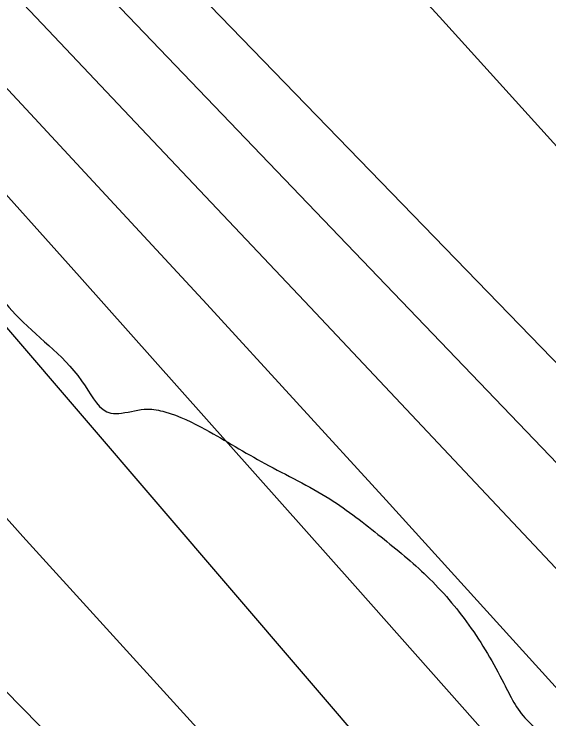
# Model space of a CAD drawing. Extents: x 3297772 to 3335630, y 634068 to 659439.
# Drawn here: x 3314237.7 to 3314382.2, y 649682.6 to 649873 of the extents above; entities that cross this region are included whole.
import ezdxf

# ---------------------------------------------------------------- set-up
doc = ezdxf.new("R2010")
doc.units = 0
for name, color, linetype in [('V-RIVR-EDGE', 7, 'Continuous'), ('V-TOPO-DPTH', 7, 'Continuous'), ('V-TOPO-MAJR', 7, 'Continuous'), ('V-TOPO-MINR', 7, 'Continuous'), ('V-TOPO-WATR', 7, 'Continuous')]:
    doc.layers.add(name, color=color, linetype=linetype)

msp = doc.modelspace()

# ---------------------------------------------------------------- linework, layer by layer
at = {"layer": 'V-RIVR-EDGE'}
for points in [[(3312996.82, 651666.65), (3313006.29, 651660.39), (3313007.37, 651654.9), (3313012.45, 651639.17), (3313016.07, 651625.64), (3313021.17, 651620.51), (3313026.29, 651617.93), (3313035.42, 651615.72), (3313042.35, 651611.31), (3313048.17, 651598.51), (3313055.45, 651584.96), (3313057.97, 651568.14), (3313057.95, 651562.29), (3313056.84, 651554.98), (3313058.28, 651549.5), (3313061.2, 651546.57), (3313068.14, 651545.09), (3313071.06, 651543.62), (3313071.06, 651541.42), (3313071.05, 651536.31), (3313075.41, 651527.52), (3313079.4, 651513.26), (3313079.02, 651507.77), (3313076.08, 651501.2), (3313072.75, 651486.59), (3313069.09, 651483.31), (3313068.35, 651478.92), (3313067.61, 651475.27), (3313069.42, 651471.97), (3313069.42, 651469.41), (3313067.58, 651465.76), (3313066.84, 651460.28), (3313066.82, 651454.8), (3313067.18, 651450.78), (3313065.34, 651446.03), (3313065.69, 651437.99), (3313068.58, 651427.74), (3313075.5, 651416.4), (3313081.33, 651409.07), (3313082.41, 651402.85), (3313082.75, 651391.89), (3313082.73, 651382.02), (3313081.62, 651376.54), (3313084.16, 651369.95), (3313086.71, 651366.29), (3313086.7, 651363), (3313081.94, 651358.99), (3313081.2, 651354.97), (3313080.46, 651351.32), (3313082.99, 651341.07), (3313084.8, 651332.66), (3313089.91, 651328.63), (3313089.9, 651324.24), (3313089.52, 651319.12), (3313090.23, 651311.81), (3313094.23, 651304.49), (3313101.53, 651296.8), (3313105.53, 651291.67), (3313112.47, 651286.53), (3313116.83, 651277.75), (3313119.74, 651271.89), (3313122.66, 651267.87), (3313124.83, 651261.65), (3313124.08, 651251.78), (3313122.95, 651240.81), (3313122.57, 651234.97), (3313130.61, 651233.12), (3313138.66, 651236.75), (3313140.86, 651236.38), (3313148.52, 651230.52), (3313152.89, 651223.56), (3313158.72, 651216.23), (3313169.3, 651208.17), (3313182.82, 651207.4), (3313190.5, 651207.38), (3313195.98, 651208.47), (3313197.81, 651208.46), (3313200.36, 651205.9), (3313202.55, 651202.6), (3313222.63, 651192.68), (3313234.3, 651183.15), (3313244.88, 651172.16), (3313260.56, 651158.23), (3313268.24, 651158.21), (3313279.91, 651148.31), (3313291.57, 651131.83), (3313297.74, 651115.73), (3313306.46, 651091.95), (3313309.71, 651075.86), (3313316.25, 651061.58), (3313324.63, 651050.6), (3313333.02, 651043.26), (3313344.7, 651034.1), (3313352.35, 651022.75), (3313355.24, 651009.94), (3313357.76, 650993.85), (3313363.57, 650980.31), (3313375.22, 650960.91), (3313383.6, 650949.92), (3313385.78, 650942.61), (3313385.76, 650933.47), (3313386.46, 650921.04), (3313390.1, 650914.82), (3313400.67, 650903.09), (3313412.7, 650891), (3313426.92, 650877.07), (3313429.47, 650873.05), (3313434.21, 650867.55), (3313436.75, 650859.87), (3313438.55, 650848.53), (3313438.15, 650833.91), (3313438.13, 650825.87), (3313439.92, 650813.07), (3313442.82, 650803.19), (3313445, 650796.97), (3313446.09, 650791.85), (3313446.07, 650787.1), (3313444.59, 650779.79), (3313440.19, 650771.03), (3313437.25, 650765.19), (3313436.87, 650760.8), (3313438.31, 650752.03), (3313438.29, 650742.52), (3313443.73, 650726.06), (3313457.57, 650705.55), (3313470.69, 650689.44), (3313472.87, 650683.95), (3313472.86, 650681.76), (3313476.87, 650677.36), (3313479.06, 650672.6), (3313479.04, 650667.48), (3313477.2, 650660.91), (3313475.72, 650652.87), (3313474.24, 650645.93), (3313475.67, 650635.32), (3313483.68, 650621.78), (3313496.07, 650606.4), (3313508.47, 650591.74), (3313517.94, 650579.29), (3313524.87, 650573.06), (3313535.46, 650569.74), (3313542.77, 650569.36), (3313550.09, 650570.44), (3313559.59, 650568.59), (3313571.27, 650564.54), (3313580.77, 650561.22), (3313596.1, 650550.95), (3313605.21, 650541.42), (3313609.96, 650538.85), (3313616.18, 650540.3), (3313626.39, 650533.33), (3313631.13, 650527.1), (3313638.05, 650516.12), (3313642.39, 650497.1), (3313647.8, 650470.04), (3313651.42, 650454.31), (3313651.41, 650450.29), (3313656.52, 650448.08), (3313664.19, 650444.04), (3313674.76, 650432.32), (3313685.69, 650415.11), (3313690.41, 650402.67), (3313697.7, 650396.44), (3313713.77, 650387.99), (3313732.01, 650372.96), (3313748.79, 650360.49), (3313755.73, 650356.81), (3313761.57, 650356.07), (3313772.91, 650358.6), (3313783.15, 650361.5), (3313797.78, 650361.83), (3313816.06, 650362.51), (3313831.4, 650359.55), (3313844.55, 650355.13), (3313851.11, 650348.17), (3313858.03, 650336.46), (3313862.04, 650333.16), (3313872.99, 650323.63), (3313883.91, 650308.25), (3313888.64, 650299.46), (3313892.25, 650280.81), (3313895.9, 650275.32), (3313905.01, 650263.96), (3313916.66, 650247.48), (3313928.33, 650233.56), (3313935.96, 650216.73), (3313941.78, 650205.38), (3313947.97, 650195.86), (3313954.15, 650182.32), (3313969.08, 650155.6), (3313979.26, 650134.01), (3313988.72, 650116.44), (3313994.56, 650112.04), (3313999.3, 650110.56), (3314007.69, 650100.31), (3314014.97, 650090.05), (3314025.18, 650080.52), (3314030.27, 650067.35), (3314037.89, 650043.94), (3314045.17, 650032.59), (3314055.38, 650023.79), (3314067.42, 650012.79), (3314076.89, 649997.42), (3314085.63, 649983.5), (3314095.83, 649969.95), (3314102.39, 649962.63), (3314118.42, 649941.39), (3314136.65, 649921.97), (3314150.14, 649909.14), (3314164, 649893.39), (3314175.28, 649875.45), (3314189.86, 649857.13), (3314221.93, 649816.48), (3314225.93, 649808.79), (3314239.05, 649790.85), (3314256.91, 649772.53), (3314263.84, 649765.2), (3314266.76, 649765.19), (3314273.71, 649766.27), (3314278.46, 649765.53), (3314289.42, 649760.75), (3314305.48, 649751.57), (3314323, 649742.02), (3314336.87, 649731.75)], [(3314336.87, 649731.75), (3314349.27, 649721.12), (3314360.57, 649707.93), (3314370.03, 649692.19), (3314376.22, 649682.31), (3314381.33, 649676.44), (3314382.04, 649668.77), (3314386.04, 649661.81), (3314398.8, 649647.16), (3314407.19, 649639.83), (3314421.05, 649626.27), (3314430.51, 649610.16), (3314437.43, 649598.81), (3314446.18, 649588.19), (3314447.63, 649585.26), (3314446.16, 649580.88), (3314446.15, 649575.76), (3314447.6, 649572.83), (3314459.28, 649564.76), (3314468.03, 649558.16), (3314483, 649547.88), (3314491.01, 649537.63), (3314502.31, 649523.71), (3314515.42, 649504.3), (3314522.71, 649495.51), (3314531.45, 649482.33), (3314540.57, 649472.8), (3314552.97, 649463.64), (3314558.82, 649463.62), (3314568.32, 649460.31), (3314575.98, 649454.81), (3314596.78, 649438.67), (3314606.26, 649429.51), (3314616.83, 649418.88), (3314631.81, 649415.55), (3314640.57, 649408.59), (3314654.42, 649393.2), (3314674.49, 649378.53), (3314696.72, 649350.69), (3314708.02, 649337.14), (3314721.5, 649317.36), (3314741.19, 649297.21), (3314761.96, 649274.13)]]:
    msp.add_spline(points, degree=3, dxfattribs=at)
at = {"layer": 'V-TOPO-DPTH'}
for points in [[(3314366.54, 649677.11), (3314329.87, 649718.41), (3314255.36, 649802.08), (3314226.86, 649833.86), (3314198.21, 649865.5), (3314169.33, 649896.93), (3314140.31, 649928.23), (3314100.87, 649970.45), (3314091.44, 649980.53), (3314082.01, 649990.6), (3314072.57, 650000.66), (3314063.12, 650010.72), (3313752.58, 650340.74)], [(3314976.57, 649182.98), (3314900.16, 649257.2), (3314722.86, 649431.27), (3314715.33, 649438.72), (3314707.82, 649446.2), (3314700.35, 649453.72), (3314692.92, 649461.28), (3314654.34, 649500.73), (3314627.65, 649528.04), (3314600.99, 649555.38), (3314574.36, 649582.76), (3314547.76, 649610.15), (3314128.61, 650042.3), (3314126.8, 650044.17), (3314125, 650046.06), (3314119.13, 650052.23), (3314115.31, 650056.26), (3314111.5, 650060.31), (3314107.71, 650064.38), (3314103.93, 650068.46), (3314011.06, 650169.26), (3313960.9, 650223.78), (3313910.8, 650278.36)], [(3313910.8, 650278.36), (3313960.9, 650223.78), (3314011.06, 650169.26), (3314103.93, 650068.46), (3314107.71, 650064.38), (3314111.5, 650060.31), (3314115.31, 650056.26), (3314119.13, 650052.23), (3314125, 650046.06), (3314126.8, 650044.17), (3314128.61, 650042.3), (3314547.76, 649610.15), (3314574.36, 649582.76), (3314600.99, 649555.38), (3314627.65, 649528.04), (3314654.34, 649500.73), (3314692.92, 649461.28), (3314700.35, 649453.72), (3314707.82, 649446.2), (3314715.33, 649438.72), (3314722.86, 649431.27), (3314900.16, 649257.2), (3314976.57, 649182.98)], [(3315034.8, 649059), (3314856.21, 649230.14), (3314826.09, 649259.26), (3314796.15, 649288.56), (3314766.48, 649318.13), (3314736.99, 649347.87), (3314727.09, 649357.95), (3314702.78, 649382.89), (3314678.61, 649407.97), (3314654.65, 649433.26), (3314630.82, 649458.67), (3314529.01, 649568.19), (3314458.74, 649643.55), (3314388.32, 649718.77), (3314317.68, 649793.79), (3314246.89, 649868.66), (3314130.17, 649991.75), (3314117.63, 650004.98), (3314105.1, 650018.21), (3314092.57, 650031.45), (3314080.04, 650044.69), (3314000.92, 650128.34), (3313948.97, 650183.52)], [(3313948.97, 650183.52), (3314000.92, 650128.34), (3314080.04, 650044.69), (3314092.57, 650031.45), (3314105.1, 650018.21), (3314117.63, 650004.98), (3314130.17, 649991.75), (3314246.89, 649868.66), (3314317.68, 649793.79), (3314388.32, 649718.77), (3314458.74, 649643.55), (3314529.01, 649568.19), (3314630.82, 649458.67), (3314654.65, 649433.26), (3314678.61, 649407.97), (3314702.78, 649382.89), (3314727.09, 649357.95), (3314736.99, 649347.87), (3314766.48, 649318.13), (3314796.15, 649288.56), (3314826.09, 649259.26), (3314856.21, 649230.14), (3315034.8, 649059)]]:
    msp.add_lwpolyline(points, dxfattribs=at)
at = {"layer": 'V-TOPO-MAJR'}
msp.add_lwpolyline([(3313974.88, 649967.9), (3313997.75, 649942.52), (3314020.7, 649917.21), (3314043.77, 649892.01), (3314066.92, 649866.88), (3314085.34, 649846.99), (3314117.91, 649812.11), (3314150.68, 649777.43), (3314183.75, 649743.02), (3314217.01, 649708.81), (3314581.32, 649337.32), (3314593.46, 649325.04), (3314605.68, 649312.82), (3314617.99, 649300.71), (3314630.38, 649288.66), (3314642.82, 649276.68), (3314655.26, 649264.69), (3314667.72, 649252.73), (3314680.19, 649240.77), (3314720.18, 649202.43), (3314752.52, 649171.18), (3314784.68, 649139.75), (3314816.57, 649108.04), (3314848.29, 649076.16)], dxfattribs=at)
at = {"layer": 'V-TOPO-MINR'}
for points in [[(3313591.66, 650485.83), (3314063.95, 649982.77), (3314066.99, 649979.52), (3314070.03, 649976.27), (3314073.07, 649973.02), (3314076.1, 649969.76), (3314088.58, 649956.35), (3314097.81, 649946.35), (3314106.98, 649936.3), (3314116.07, 649926.17), (3314125.1, 649915.98), (3314136.8, 649902.69), (3314151.61, 649885.79), (3314166.37, 649868.85), (3314181.07, 649851.86), (3314195.72, 649834.83), (3314336.22, 649670.88)], [(3313752.58, 650340.74), (3314063.12, 650010.72), (3314072.57, 650000.66), (3314082.01, 649990.6), (3314091.44, 649980.53), (3314100.87, 649970.45), (3314140.31, 649928.23), (3314169.33, 649896.93), (3314198.21, 649865.5), (3314226.86, 649833.86), (3314255.36, 649802.08), (3314329.87, 649718.41), (3314366.54, 649677.11)], [(3313940.04, 650317.13), (3314006.03, 650245.57), (3314126.57, 650116.35), (3314142.54, 650099.22), (3314158.5, 650082.09), (3314174.46, 650064.95), (3314190.41, 650047.8), (3314255.84, 649977.45), (3314304.33, 649924.97), (3314352.61, 649872.3), (3314400.56, 649819.33), (3314448.29, 649766.15), (3314699.66, 649484.36), (3314702.45, 649481.26), (3314705.26, 649478.18), (3314708.09, 649475.12), (3314710.94, 649472.07), (3314714.93, 649467.84), (3314715.81, 649466.93), (3314717.56, 649465.12), (3314720, 649462.66), (3314720.47, 649462.2), (3314720.7, 649461.97), (3315082.36, 649112.31)], [(3313910.8, 650278.36), (3313960.9, 650223.78), (3314011.06, 650169.26), (3314103.93, 650068.46), (3314107.71, 650064.38), (3314111.5, 650060.31), (3314115.31, 650056.26), (3314119.13, 650052.23), (3314125, 650046.06), (3314126.8, 650044.17), (3314128.61, 650042.3), (3314547.76, 649610.15), (3314574.36, 649582.76), (3314600.99, 649555.38), (3314627.65, 649528.04), (3314654.34, 649500.73), (3314692.92, 649461.28), (3314700.35, 649453.72), (3314707.82, 649446.2), (3314715.33, 649438.72), (3314722.86, 649431.27), (3314900.16, 649257.2), (3314976.57, 649182.98)], [(3313912.01, 650197.23), (3314062.28, 650037.94), (3314077.99, 650021.27), (3314093.7, 650004.58), (3314109.39, 649987.89), (3314125.07, 649971.19), (3314192, 649899.84), (3314240.99, 649847.32), (3314289.78, 649794.62), (3314338.26, 649741.64), (3314386.55, 649688.47), (3314658.01, 649387.91), (3314660.81, 649384.85), (3314663.66, 649381.84), (3314666.56, 649378.89), (3314668.04, 649377.43), (3314669.53, 649375.99), (3314674.52, 649371.21), (3314678.52, 649367.38), (3314682.52, 649363.56), (3314686.52, 649359.75), (3314690.53, 649355.93), (3315075.75, 648989.54)], [(3313977.23, 650178.79), (3314004.83, 650149.15), (3314032.56, 650119.62), (3314060.37, 650090.18), (3314102.88, 650045.37), (3314109.51, 650038.39), (3314116.14, 650031.42), (3314122.79, 650024.46), (3314129.45, 650017.51), (3314390.81, 649744.92), (3314441.37, 649692.15), (3314491.91, 649639.36), (3314542.42, 649586.54), (3314592.9, 649533.69), (3314663.39, 649459.84), (3314678.66, 649443.96), (3314694.01, 649428.14), (3314709.48, 649412.44), (3314725.02, 649396.81), (3314809.14, 649312.81), (3314867.04, 649255.48), (3314925.27, 649198.49), (3314983.97, 649141.99)], [(3313992.69, 650012.14), (3313998.72, 650005.29), (3314023.24, 649977.46), (3314047.75, 649949.62), (3314072.25, 649921.77), (3314096.74, 649893.92), (3314175.63, 649804.13), (3314240.08, 649731.85), (3314305.22, 649660.21), (3314371.39, 649589.52), (3314438.25, 649519.47), (3314574.66, 649378.63), (3314597.51, 649355.3), (3314620.52, 649332.13), (3314643.78, 649309.21), (3314667.21, 649286.47), (3314702.23, 649252.83), (3314743.39, 649213.5), (3314784.67, 649174.29), (3314826.14, 649135.29), (3314867.74, 649096.42), (3315275.74, 648717.02)]]:
    msp.add_lwpolyline(points, dxfattribs=at)
at = {"layer": 'V-TOPO-WATR'}
msp.add_lwpolyline([(3313948.97, 650183.52), (3314000.92, 650128.34), (3314080.04, 650044.69), (3314092.57, 650031.45), (3314105.1, 650018.21), (3314117.63, 650004.98), (3314130.17, 649991.75), (3314246.89, 649868.66), (3314317.68, 649793.79), (3314388.32, 649718.77), (3314458.74, 649643.55), (3314529.01, 649568.19), (3314630.82, 649458.67), (3314654.65, 649433.26), (3314678.61, 649407.97), (3314702.78, 649382.89), (3314727.09, 649357.95), (3314736.99, 649347.87), (3314766.48, 649318.13), (3314796.15, 649288.56), (3314826.09, 649259.26), (3314856.21, 649230.14), (3315034.8, 649059)], dxfattribs=at)

doc.saveas('drawing.dxf')
